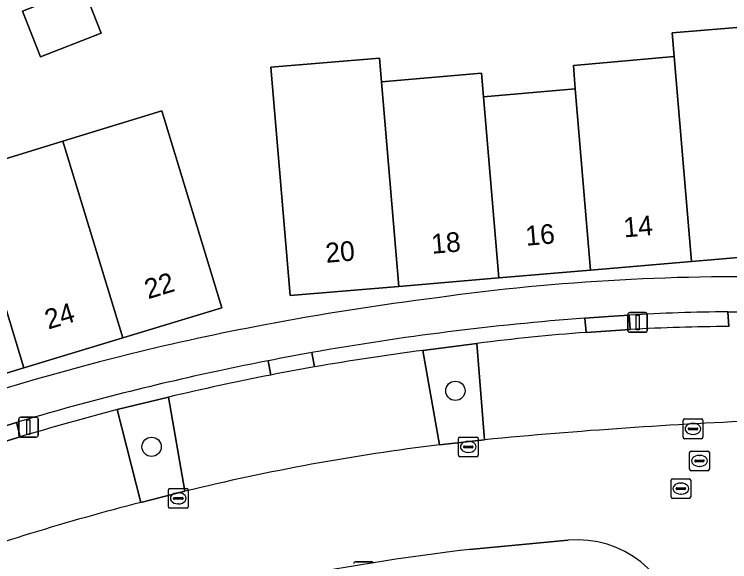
# Model space of a CAD drawing. Extents: x 160157 to 160921, y 381516 to 382045.
# Drawn here: x 160448.31 to 160484.57, y 381640.16 to 381667.92 of the extents above; entities that cross this region are included whole.
import ezdxf

# ---------------------------------------------------------------- set-up
doc = ezdxf.new("R2010")
doc.units = 0
for name, color, linetype in [('IMGEO_Boom', 7, 'Continuous'), ('IMGEO_Erf', 7, 'Continuous'), ('IMGEO_Groenvoorziening', 7, 'Continuous'), ('IMGEO_Haag', 7, 'Continuous'), ('IMGEO_Kolk', 7, 'Continuous'), ('IMGEO_Lichtmast', 7, 'Continuous'), ('IMGEO_Pand', 7, 'Continuous'), ('IMGEO_Pand_nummerreeks', 7, 'Continuous'), ('IMGEO_Parkeervlak_open', 7, 'Continuous'), ('IMGEO_Rijbaan_lokaal_open', 7, 'Continuous'), ('IMGEO_Rioolput', 7, 'Continuous'), ('IMGEO_Voetpad_open', 7, 'Continuous')]:
    doc.layers.add(name, color=color, linetype=linetype)

msp = doc.modelspace()

# ---------------------------------------------------------------- linework, layer by layer
at = {"layer": 'IMGEO_Boom'}
for centre in [(160470.666, 381648.826), (160455.268, 381645.986)]:
    msp.add_circle(centre, 0.489, dxfattribs=at)
at = {"layer": 'IMGEO_Erf'}
for points in [[(160448.731, 381668.089), (160451.793, 381669.293), (160452.709, 381666.961), (160449.647, 381665.758)], [(160461.315, 381665.237), (160466.815, 381665.701), (160466.916, 381664.505), (160471.988, 381664.933), (160472.089, 381663.737), (160476.737, 381664.143), (160476.65, 381665.329), (160481.757, 381665.774), (160481.655, 381666.978), (160487.192, 381667.435), (160488.176, 381655.861), (160482.64, 381655.389), (160477.518, 381654.953), (160472.87, 381654.556), (160467.799, 381654.124), (160462.295, 381653.655)], [(160430.989, 381655.469), (160436.271, 381657.061), (160436.636, 381655.918), (160441.089, 381657.267), (160440.749, 381658.418), (160445.764, 381659.952), (160450.779, 381661.486), (160455.794, 381663.02), (160458.83, 381653.037), (160453.813, 381651.511), (160448.795, 381649.985), (160443.979, 381648.521), (160439.106, 381647.039), (160434.023, 381645.493)]]:
    msp.add_lwpolyline(points, close=True, dxfattribs=at)
for centre, radius, start, end in [((160485.125, 381542.988), 111.624, 88.37544, 97.91678), ((160488.536, 381505.783), 148.954, 97.24509, 100.68216), ((160483.764, 381530.815), 123.471, 100.65901, 103.83568), ((160488.845, 381512.009), 142.948, 104.01054, 114.65965)]:
    msp.add_arc(centre, radius, start, end, dxfattribs=at)
at = {"layer": 'IMGEO_Groenvoorziening'}
for points in [[(160479.479, 381652.663), (160479.523, 381651.934)], [(160484.523, 381652.089), (160484.473, 381652.83)], [(160477.294, 381651.79), (160477.228, 381652.508)], [(160469.024, 381650.876), (160471.76, 381651.227)], [(160463.39, 381650.763), (160463.521, 381650.034)], [(160461.309, 381649.626), (160461.183, 381650.35)], [(160453.528, 381647.873), (160456.128, 381648.504)], [(160448.431, 381647.223), (160448.615, 381646.494)]]:
    msp.add_lwpolyline(points, dxfattribs=at)
for points in [[(160471.76, 381651.227), (160469.024, 381650.876), (160469.868, 381646.09), (160472.144, 381646.347)], [(160456.128, 381648.504), (160453.528, 381647.873), (160454.718, 381643.162), (160456.961, 381643.727)]]:
    msp.add_lwpolyline(points, close=True, dxfattribs=at)
for centre, radius, start, end in [((160484.992, 381562.561), 90.27, 90.32929, 93.50123), ((160487.392, 381516.168), 136.718, 94.26334, 100.11102), ((160485.306, 381546.104), 105.988, 90.42336, 93.12784), ((160485.187, 381546.729), 105.357, 94.29628, 97.32169), ((160485.585, 381524.234), 127.72, 97.45042, 99.94801), ((160483.117, 381537.059), 115.395, 100.95735, 102.21334), ((160486.065, 381521.051), 131.665, 101.99345, 106.60854), ((160485.7, 381524.475), 127.506, 101.02818, 103.41045), ((160492.513, 381499.537), 153.373, 104.72539, 106.63176)]:
    msp.add_arc(centre, radius, start, end, dxfattribs=at)
at = {"layer": 'IMGEO_Haag'}
for points in [[(160479.479, 381652.663), (160479.523, 381651.934)], [(160484.523, 381652.089), (160484.473, 381652.83)], [(160477.294, 381651.79), (160477.228, 381652.508)], [(160469.024, 381650.876), (160471.76, 381651.227)], [(160463.39, 381650.763), (160463.521, 381650.034)], [(160461.309, 381649.626), (160461.183, 381650.35)], [(160453.528, 381647.873), (160456.128, 381648.504)], [(160448.431, 381647.223), (160448.615, 381646.494)]]:
    msp.add_lwpolyline(points, dxfattribs=at)
for centre, radius, start, end in [((160484.992, 381562.561), 90.27, 90.32929, 93.50123), ((160487.392, 381516.168), 136.718, 94.26334, 100.11102), ((160485.306, 381546.104), 105.988, 90.42336, 93.12784), ((160485.187, 381546.729), 105.357, 94.29628, 97.32169), ((160485.585, 381524.234), 127.72, 97.45042, 99.94801), ((160483.117, 381537.059), 115.395, 100.95735, 102.21334), ((160486.065, 381521.051), 131.665, 101.99345, 106.60854), ((160485.7, 381524.475), 127.506, 101.02818, 103.41045), ((160492.513, 381499.537), 153.373, 104.72539, 106.63176)]:
    msp.add_arc(centre, radius, start, end, dxfattribs=at)
at = {"layer": 'IMGEO_Kolk'}
for p, q in [((160482.207, 381646.47), (160482.207, 381647.322)), ((160482.282, 381647.396), (160483.134, 381647.396)), ((160482.695, 381647.176), (160482.72, 381647.176)), ((160483.208, 381647.322), (160483.208, 381646.47)), ((160482.466, 381646.89), (160482.466, 381646.902)), ((160482.904, 381646.853), (160482.506, 381646.853)), ((160482.509, 381646.939), (160482.907, 381646.939)), ((160482.95, 381646.902), (160482.95, 381646.89)), ((160470.894, 381646.482), (160471.746, 381646.482)), ((160482.718, 381646.616), (160482.693, 381646.616)), ((160470.819, 381645.556), (160470.819, 381646.408)), ((160471.307, 381646.262), (160471.332, 381646.262)), ((160471.82, 381646.408), (160471.82, 381645.556)), ((160483.134, 381646.396), (160482.282, 381646.396)), ((160471.078, 381645.976), (160471.078, 381645.988)), ((160471.516, 381645.939), (160471.118, 381645.939)), ((160471.121, 381646.025), (160471.519, 381646.025)), ((160471.562, 381645.988), (160471.562, 381645.976)), ((160471.746, 381645.482), (160470.894, 381645.482)), ((160471.33, 381645.702), (160471.305, 381645.702)), ((160456.12, 381642.945), (160456.12, 381643.797)), ((160456.195, 381643.871), (160457.047, 381643.871)), ((160456.608, 381643.651), (160456.633, 381643.651)), ((160457.121, 381643.797), (160457.121, 381642.945)), ((160456.379, 381643.365), (160456.379, 381643.377)), ((160456.817, 381643.328), (160456.419, 381643.328)), ((160456.422, 381643.414), (160456.82, 381643.414)), ((160456.863, 381643.377), (160456.863, 381643.365)), ((160457.047, 381642.871), (160456.195, 381642.871)), ((160456.631, 381643.091), (160456.606, 381643.091))]:
    msp.add_line(p, q, dxfattribs=at)
for points in [[(160482.207, 381646.47), (160482.207, 381647.322)], [(160482.282, 381647.396), (160483.134, 381647.396)], [(160483.208, 381647.322), (160483.208, 381646.47)], [(160470.894, 381646.482), (160471.746, 381646.482)], [(160470.819, 381645.556), (160470.819, 381646.408)], [(160471.82, 381646.408), (160471.82, 381645.556)], [(160483.134, 381646.396), (160482.282, 381646.396)], [(160471.746, 381645.482), (160470.894, 381645.482)], [(160456.12, 381642.945), (160456.12, 381643.797)], [(160456.195, 381643.871), (160457.047, 381643.871)], [(160457.121, 381643.797), (160457.121, 381642.945)], [(160457.047, 381642.871), (160456.195, 381642.871)]]:
    msp.add_lwpolyline(points, dxfattribs=at)
for centre, radius, start, end in [((160482.284, 381647.32), 0.0765, 91.552, 178.448), ((160482.284, 381647.32), 0.0765, 91.552, 178.448), ((160483.132, 381647.32), 0.0765, 1.552, 88.448), ((160483.132, 381647.32), 0.0765, 1.552, 88.448), ((160482.506, 381646.899), 0.0403, 85.8775, 175.7526), ((160482.503, 381646.889), 0.0366, 178.938, 274.7102), ((160482.907, 381646.896), 0.043, 264.8664, 352.4533), ((160482.911, 381646.901), 0.0386, 1.7309, 96.639), ((160470.896, 381646.406), 0.0765, 91.552, 178.448), ((160470.896, 381646.406), 0.0765, 91.552, 178.448), ((160471.744, 381646.406), 0.0765, 1.552, 88.448), ((160471.744, 381646.406), 0.0765, 1.552, 88.448), ((160482.284, 381646.472), 0.0765, 181.552, 268.448), ((160482.284, 381646.472), 0.0765, 181.552, 268.448), ((160483.132, 381646.472), 0.0765, 271.552, 358.448), ((160483.132, 381646.472), 0.0765, 271.552, 358.448), ((160471.118, 381645.985), 0.0403, 85.8775, 175.7526), ((160471.115, 381645.975), 0.0366, 178.938, 274.7102), ((160471.519, 381645.982), 0.043, 264.8664, 352.4533), ((160471.523, 381645.987), 0.0386, 1.7309, 96.639), ((160470.896, 381645.558), 0.0765, 181.552, 268.448), ((160470.896, 381645.558), 0.0765, 181.552, 268.448), ((160471.744, 381645.558), 0.0765, 271.552, 358.448), ((160471.744, 381645.558), 0.0765, 271.552, 358.448), ((160456.197, 381643.795), 0.0765, 91.552, 178.448), ((160456.197, 381643.795), 0.0765, 91.552, 178.448), ((160457.045, 381643.795), 0.0765, 1.552, 88.448), ((160457.045, 381643.795), 0.0765, 1.552, 88.448), ((160456.419, 381643.374), 0.0403, 85.8775, 175.7526), ((160456.416, 381643.364), 0.0366, 178.938, 274.7102), ((160456.82, 381643.371), 0.043, 264.8664, 352.4533), ((160456.824, 381643.376), 0.0386, 1.7309, 96.639), ((160456.197, 381642.947), 0.0765, 181.552, 268.448), ((160456.197, 381642.947), 0.0765, 181.552, 268.448), ((160457.045, 381642.947), 0.0765, 271.552, 358.448), ((160457.045, 381642.947), 0.0765, 271.552, 358.448)]:
    msp.add_arc(centre, radius, start, end, dxfattribs=at)
for centre, major_axis, ratio, start_param, end_param in [((160482.694, 381646.896), (-0.387, 0.002), 0.722429, 4.712389, 7.853982), ((160482.719, 381646.896), (-0.39, 0.002), 0.717154, 1.570796, 4.712389), ((160471.306, 381645.982), (-0.387, 0.002), 0.722429, 4.712389, 7.853982), ((160471.331, 381645.982), (-0.39, 0.002), 0.717154, 1.570796, 4.712389), ((160456.607, 381643.371), (-0.387, 0.002), 0.722429, 4.712389, 7.853982), ((160456.632, 381643.371), (-0.39, 0.002), 0.717154, 1.570796, 4.712389)]:
    msp.add_ellipse(centre, major_axis=major_axis, ratio=ratio, start_param=start_param, end_param=end_param, dxfattribs=at)
at = {"layer": 'IMGEO_Lichtmast'}
for p, q in [((160479.404, 381651.892), (160479.404, 381652.692)), ((160479.404, 381652.692), (160479.404, 381651.892)), ((160479.504, 381652.792), (160480.294, 381652.792)), ((160480.294, 381652.792), (160479.504, 381652.792)), ((160480.394, 381652.692), (160480.394, 381651.892)), ((160480.394, 381651.892), (160480.394, 381652.692)), ((160480.294, 381651.792), (160479.504, 381651.792)), ((160479.504, 381651.792), (160480.294, 381651.792)), ((160448.534, 381646.581), (160448.534, 381647.381)), ((160448.534, 381647.381), (160448.534, 381646.581)), ((160448.634, 381647.481), (160449.424, 381647.481)), ((160449.424, 381647.481), (160448.634, 381647.481)), ((160449.524, 381647.381), (160449.524, 381646.581)), ((160449.524, 381646.581), (160449.524, 381647.381)), ((160449.424, 381646.481), (160448.634, 381646.481)), ((160448.634, 381646.481), (160449.424, 381646.481)), ((160465.618, 381640.158), (160466.408, 381640.158)), ((160466.408, 381640.158), (160465.618, 381640.158))]:
    msp.add_line(p, q, dxfattribs=at)
for points in [[(160479.824, 381652.667), (160479.974, 381652.667), (160479.974, 381651.917), (160479.824, 381651.917), (160479.824, 381652.667)], [(160448.954, 381647.356), (160449.104, 381647.356), (160449.104, 381646.606), (160448.954, 381646.606), (160448.954, 381647.356)]]:
    msp.add_lwpolyline(points, dxfattribs=at)
for centre, start, end in [((160479.504, 381652.692), 90, 180), ((160479.504, 381652.692), 90, 180), ((160480.294, 381652.692), 0, 90), ((160480.294, 381652.692), 360, 90), ((160479.504, 381651.892), 180, 270), ((160479.504, 381651.892), 180, 270), ((160480.294, 381651.892), 270, 0), ((160480.294, 381651.892), 270, 0), ((160448.634, 381647.381), 90, 180), ((160448.634, 381647.381), 90, 180), ((160449.424, 381647.381), 0, 90), ((160449.424, 381647.381), 360, 90), ((160448.634, 381646.581), 180, 270), ((160448.634, 381646.581), 180, 270), ((160449.424, 381646.581), 270, 0), ((160449.424, 381646.581), 270, 0), ((160465.618, 381640.058), 90, 180), ((160465.618, 381640.058), 90, 180), ((160466.408, 381640.058), 0, 90), ((160466.408, 381640.058), 360, 90)]:
    msp.add_arc(centre, 0.1, start, end, dxfattribs=at)
at = {"layer": 'IMGEO_Pand'}
for points in [[(160451.793, 381669.293), (160448.731, 381668.089), (160449.647, 381665.758), (160452.709, 381666.961)], [(160487.192, 381667.435), (160481.655, 381666.978), (160481.757, 381665.774), (160482.64, 381655.389), (160488.176, 381655.861)], [(160466.916, 381664.505), (160466.815, 381665.701), (160461.315, 381665.237), (160462.295, 381653.655), (160467.799, 381654.124)], [(160481.757, 381665.774), (160476.65, 381665.329), (160476.737, 381664.143), (160477.518, 381654.953), (160482.64, 381655.389)], [(160472.089, 381663.737), (160471.988, 381664.933), (160466.916, 381664.505), (160467.799, 381654.124), (160472.87, 381654.556)], [(160476.737, 381664.143), (160472.089, 381663.737), (160472.87, 381654.556), (160477.518, 381654.953)], [(160455.794, 381663.02), (160450.779, 381661.486), (160453.813, 381651.511), (160458.83, 381653.037)], [(160450.779, 381661.486), (160445.764, 381659.952), (160448.795, 381649.985), (160453.813, 381651.511)], [(160445.764, 381659.952), (160440.749, 381658.418), (160441.089, 381657.267), (160441.299, 381657.331), (160443.979, 381648.521), (160448.795, 381649.985)]]:
    msp.add_lwpolyline(points, close=True, dxfattribs=at)
at = {"layer": 'IMGEO_Parkeervlak_open'}
for points in [[(160486.196, 381652.822), (160484.473, 381652.83), (160484.523, 381652.089)], [(160479.523, 381651.934), (160477.294, 381651.79)], [(160471.76, 381651.227), (160472.144, 381646.347)], [(160469.868, 381646.09), (160469.024, 381650.876)], [(160456.128, 381648.504), (160456.961, 381643.727)], [(160454.718, 381643.162), (160453.528, 381647.873)], [(160448.615, 381646.494), (160446.986, 381645.997)]]:
    msp.add_lwpolyline(points, dxfattribs=at)
for centre, radius, start, end in [((160485.306, 381546.104), 105.988, 90.42336, 93.12784), ((160485.187, 381546.729), 105.357, 94.29628, 97.32169), ((160485.585, 381524.234), 127.72, 97.45042, 99.94801), ((160484.37, 381530.797), 121.046, 99.91831, 100.98301), ((160485.7, 381524.475), 127.506, 101.02818, 103.41045), ((160492.513, 381499.537), 153.373, 104.72539, 106.63176), ((160497.989, 381374.552), 273.021, 92.4176, 95.43187), ((160483.62, 381534.543), 112.392, 97.02826, 103.72125), ((160485.221, 381524.439), 122.579, 104.40904, 109.82768)]:
    msp.add_arc(centre, radius, start, end, dxfattribs=at)
at = {"layer": 'IMGEO_Rijbaan_lokaal_open'}
for points in [[(160472.144, 381646.347), (160469.868, 381646.09)], [(160456.961, 381643.727), (160454.718, 381643.162)], [(160471.384, 381640.778), (160476.377, 381641.25)]]:
    msp.add_lwpolyline(points, dxfattribs=at)
for centre, radius, start, end in [((160497.989, 381374.552), 273.021, 92.4176, 95.43187), ((160483.62, 381534.543), 112.392, 97.02826, 103.72125), ((160485.221, 381524.439), 122.579, 104.40904, 109.82768), ((160476.833, 381636.056), 5.214, 8.4116, 95.022), ((160484.112, 381530.506), 111.004, 96.58427, 106.94484)]:
    msp.add_arc(centre, radius, start, end, dxfattribs=at)
at = {"layer": 'IMGEO_Rioolput'}
for p, q in [((160482.613, 381645.772), (160483.465, 381645.772)), ((160482.538, 381644.846), (160482.538, 381645.698)), ((160483.026, 381645.552), (160483.051, 381645.552)), ((160483.539, 381645.698), (160483.539, 381644.846)), ((160482.797, 381645.266), (160482.797, 381645.278)), ((160483.235, 381645.229), (160482.837, 381645.229)), ((160482.84, 381645.315), (160483.238, 381645.315)), ((160483.049, 381644.992), (160483.024, 381644.992)), ((160483.281, 381645.278), (160483.281, 381645.266)), ((160483.465, 381644.772), (160482.613, 381644.772)), ((160481.594, 381643.442), (160481.594, 381644.294)), ((160481.669, 381644.368), (160482.521, 381644.368)), ((160482.595, 381644.294), (160482.595, 381643.442)), ((160481.896, 381643.911), (160482.294, 381643.911)), ((160482.082, 381644.148), (160482.107, 381644.148)), ((160481.853, 381643.862), (160481.853, 381643.874)), ((160482.291, 381643.825), (160481.893, 381643.825)), ((160482.105, 381643.588), (160482.08, 381643.588)), ((160482.337, 381643.874), (160482.337, 381643.862)), ((160482.521, 381643.368), (160481.669, 381643.368))]:
    msp.add_line(p, q, dxfattribs=at)
for points in [[(160482.613, 381645.772), (160483.465, 381645.772)], [(160482.538, 381644.846), (160482.538, 381645.698)], [(160483.539, 381645.698), (160483.539, 381644.846)], [(160483.465, 381644.772), (160482.613, 381644.772)], [(160481.594, 381643.442), (160481.594, 381644.294)], [(160481.669, 381644.368), (160482.521, 381644.368)], [(160482.595, 381644.294), (160482.595, 381643.442)], [(160482.521, 381643.368), (160481.669, 381643.368)]]:
    msp.add_lwpolyline(points, dxfattribs=at)
for centre, radius, start, end in [((160482.615, 381645.696), 0.0765, 91.552, 178.448), ((160482.615, 381645.696), 0.0765, 91.552, 178.448), ((160483.463, 381645.696), 0.0765, 1.552, 88.448), ((160483.463, 381645.696), 0.0765, 1.552, 88.448), ((160482.837, 381645.275), 0.0403, 85.8775, 175.7526), ((160482.834, 381645.265), 0.0366, 178.938, 274.7102), ((160483.238, 381645.272), 0.043, 264.8664, 352.4533), ((160483.242, 381645.277), 0.0386, 1.7309, 96.639), ((160482.615, 381644.848), 0.0765, 181.552, 268.448), ((160482.615, 381644.848), 0.0765, 181.552, 268.448), ((160483.463, 381644.848), 0.0765, 271.552, 358.448), ((160483.463, 381644.848), 0.0765, 271.552, 358.448), ((160481.671, 381644.292), 0.0765, 91.552, 178.448), ((160481.671, 381644.292), 0.0765, 91.552, 178.448), ((160482.519, 381644.292), 0.0765, 1.552, 88.448), ((160482.519, 381644.292), 0.0765, 1.552, 88.448), ((160481.893, 381643.871), 0.0403, 85.8775, 175.7526), ((160482.298, 381643.873), 0.0386, 1.7309, 96.639), ((160481.89, 381643.861), 0.0366, 178.938, 274.7102), ((160482.294, 381643.868), 0.043, 264.8664, 352.4533), ((160481.671, 381643.444), 0.0765, 181.552, 268.448), ((160481.671, 381643.444), 0.0765, 181.552, 268.448), ((160482.519, 381643.444), 0.0765, 271.552, 358.448), ((160482.519, 381643.444), 0.0765, 271.552, 358.448)]:
    msp.add_arc(centre, radius, start, end, dxfattribs=at)
for centre, major_axis, ratio, start_param, end_param in [((160483.025, 381645.272), (-0.387, 0.002), 0.722429, 4.712389, 7.853982), ((160483.05, 381645.272), (-0.39, 0.002), 0.717154, 1.570796, 4.712389), ((160482.081, 381643.868), (-0.387, 0.002), 0.722429, 4.712389, 7.853982), ((160482.106, 381643.868), (-0.39, 0.002), 0.717154, 1.570796, 4.712389)]:
    msp.add_ellipse(centre, major_axis=major_axis, ratio=ratio, start_param=start_param, end_param=end_param, dxfattribs=at)
at = {"layer": 'IMGEO_Voetpad_open'}
for points in [[(160484.473, 381652.83), (160486.196, 381652.822), (160491.492, 381652.649), (160492.066, 381654.457), (160488.29, 381654.567)], [(160477.228, 381652.508), (160478.426, 381652.592), (160479.479, 381652.663)], [(160463.521, 381650.034), (160463.39, 381650.763)], [(160461.183, 381650.35), (160461.309, 381649.626)], [(160446.712, 381646.698), (160448.431, 381647.223)], [(160476.377, 381641.25), (160471.384, 381640.778)]]:
    msp.add_lwpolyline(points, dxfattribs=at)
for points in [[(160479.479, 381652.663), (160478.426, 381652.592), (160477.228, 381652.508), (160477.294, 381651.79), (160479.523, 381651.934)], [(160448.431, 381647.223), (160446.712, 381646.698), (160446.986, 381645.997), (160448.615, 381646.494)]]:
    msp.add_lwpolyline(points, close=True, dxfattribs=at)
for centre, radius, start, end in [((160485.125, 381542.988), 111.624, 88.37544, 97.91678), ((160488.536, 381505.783), 148.954, 97.24509, 100.68216), ((160484.992, 381562.561), 90.27, 90.32929, 93.50123), ((160487.392, 381516.168), 136.718, 94.26334, 100.11102), ((160483.764, 381530.815), 123.471, 100.65901, 103.83568), ((160488.845, 381512.009), 142.948, 104.01054, 114.65965), ((160487.958, 381513.372), 139.571, 100.13841, 101.06015), ((160487.958, 381513.372), 139.571, 100.13841, 101.06015), ((160483.117, 381537.059), 115.395, 100.95735, 102.21334), ((160486.065, 381521.051), 131.665, 101.99345, 106.60854), ((160484.37, 381530.797), 121.046, 99.91831, 100.98301), ((160476.833, 381636.056), 5.214, 8.4116, 95.022), ((160484.112, 381530.506), 111.004, 96.58427, 106.94484)]:
    msp.add_arc(centre, radius, start, end, dxfattribs=at)

# ---------------------------------------------------------------- texts
at = {"layer": 'IMGEO_Pand_nummerreeks'}
for s, rotation, p in [('14', 4.8644, (160479.226, 381656.604)), ('16', 4.8816, (160474.257, 381656.18)), ('18', 4.8701, (160469.488, 381655.773)), ('20', 4.8701, (160464.122, 381655.316)), ('22', 16.9194, (160455.093, 381653.468)), ('24', 16.9137, (160450.035, 381651.93))]:
    msp.add_text(s, height=1, rotation=rotation, dxfattribs=at).set_placement(p)

doc.saveas('drawing.dxf')
